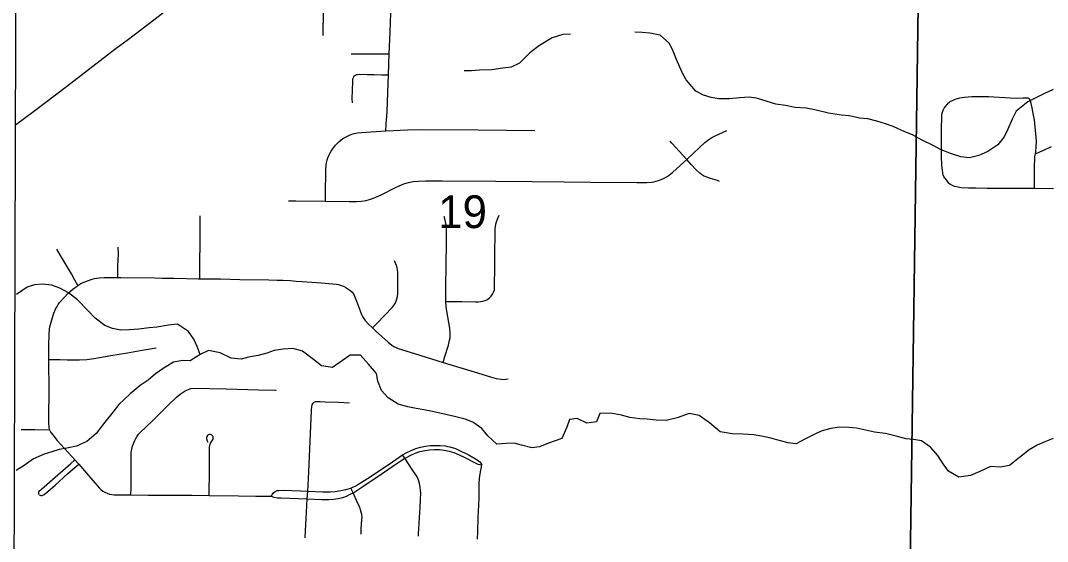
# Model space of a CAD drawing. Extents: x 0 to 34, y 0 to 22.
# Drawn here: x 11.668 to 12.978, y 16.145 to 16.81 of the extents above; entities that cross this region are included whole.
import ezdxf

# ---------------------------------------------------------------- set-up
doc = ezdxf.new("R2010")
doc.units = 0
for name, color, linetype in [('GM_X_City_Street', 7, 'Continuous'), ('GM_X_Minor_River', 7, 'Continuous'), ('GM_X_Section', 7, 'Continuous'), ('GM_X_Section_Text', 7, 'Continuous')]:
    doc.layers.add(name, color=color, linetype=linetype)

msp = doc.modelspace()

# ---------------------------------------------------------------- linework, layer by layer
at = {"layer": 'GM_X_City_Street'}
for points in [[(12.1339, 16.6694), (12.1344, 16.678), (12.1353, 16.6935), (12.1364, 16.7182), (12.1372, 16.741), (12.1382, 16.7679), (12.1392, 16.7954), (12.141, 16.8449), (12.1411, 16.8485), (12.1418, 16.8758), (12.1419, 16.8789), (12.1421, 16.8853)], [(11.6605, 16.6766), (11.6629, 16.6784), (11.6841, 16.6942), (11.7262, 16.7262), (11.7879, 16.7736), (11.8053, 16.7866), (11.8375, 16.8112), (11.8659, 16.8328)], [(12.054, 16.7912), (12.054, 16.8004), (12.0543, 16.814), (12.0543, 16.8211), (12.0543, 16.8253)], [(12.0896, 16.7676), (12.1115, 16.7677), (12.1303, 16.7679), (12.1382, 16.7679)], [(12.0911, 16.7052), (12.091, 16.7113), (12.0911, 16.7204), (12.0915, 16.7327), (12.0918, 16.7357), (12.0928, 16.7386), (12.0935, 16.7397), (12.0949, 16.7407), (12.0962, 16.7413), (12.0978, 16.7416), (12.0996, 16.7417), (12.1101, 16.7414), (12.1187, 16.7413), (12.1283, 16.7411), (12.1372, 16.741)], [(12.8545, 16.7071), (12.856, 16.7079), (12.8578, 16.7088), (12.8606, 16.71), (12.8634, 16.7109), (12.8664, 16.7115), (12.8724, 16.7124), (12.8816, 16.7131), (12.8908, 16.7134), (12.9031, 16.7132), (12.9308, 16.7115), (12.9401, 16.7113), (12.9474, 16.7115), (12.9484, 16.7115), (12.9518, 16.7115), (12.953, 16.7115), (12.954, 16.7112), (12.9547, 16.7106)], [(12.8471, 16.6089), (12.8459, 16.6112), (12.8453, 16.613), (12.8445, 16.6159), (12.8441, 16.619), (12.8436, 16.6252), (12.8431, 16.6376), (12.8428, 16.647), (12.8429, 16.6531), (12.843, 16.6747), (12.8433, 16.6841), (12.8436, 16.6902), (12.8443, 16.6931), (12.8453, 16.6959), (12.8465, 16.6982), (12.8482, 16.7005), (12.85, 16.703), (12.852, 16.7051), (12.8532, 16.7061), (12.8545, 16.7071)], [(12.9617, 16.5961), (12.9617, 16.5989), (12.9616, 16.6104), (12.9616, 16.6241), (12.9621, 16.6335), (12.9623, 16.6367), (12.9629, 16.6401), (12.9633, 16.6429), (12.9639, 16.6491), (12.9641, 16.6553), (12.9637, 16.6616), (12.9626, 16.6741), (12.9615, 16.6834), (12.9606, 16.6896), (12.9589, 16.6988), (12.9575, 16.7045), (12.9566, 16.7071), (12.9561, 16.7084), (12.9553, 16.7098), (12.9547, 16.7106)], [(12.0097, 16.5801), (12.0188, 16.5799), (12.0568, 16.5795), (12.087, 16.5791), (12.0963, 16.5792), (12.1024, 16.5797), (12.1085, 16.5805), (12.1144, 16.5821), (12.1202, 16.5841), (12.1286, 16.5879), (12.1451, 16.5965), (12.1507, 16.5992), (12.1566, 16.6015), (12.1626, 16.6033), (12.1687, 16.6045), (12.175, 16.6052), (12.1843, 16.6056), (12.2061, 16.6057), (12.2743, 16.605), (12.3209, 16.6046), (12.3612, 16.6042), (12.3953, 16.6039), (12.4543, 16.6033), (12.4667, 16.6032), (12.4728, 16.6037), (12.4758, 16.6042), (12.4817, 16.6058), (12.4873, 16.608), (12.49, 16.6094), (12.4927, 16.6109), (12.4952, 16.6126), (12.4999, 16.6165), (12.5137, 16.6289), (12.5178, 16.6328), (12.5341, 16.6481), (12.5411, 16.6543), (12.546, 16.6582), (12.5487, 16.6599), (12.5542, 16.6629), (12.5689, 16.6698)], [(12.0568, 16.5795), (12.0569, 16.5883), (12.0571, 16.6193), (12.0576, 16.6256), (12.0582, 16.6287), (12.0589, 16.6318), (12.0598, 16.6348), (12.061, 16.6377), (12.0623, 16.6406), (12.0639, 16.6434), (12.0656, 16.646), (12.0694, 16.651), (12.0716, 16.6534), (12.0739, 16.6555), (12.0763, 16.6576), (12.0789, 16.6594), (12.0816, 16.661), (12.0873, 16.6638), (12.0902, 16.665), (12.0933, 16.6659), (12.0977, 16.6669), (12.1026, 16.6674), (12.1339, 16.6694), (12.1616, 16.6707), (12.1803, 16.6711), (12.2517, 16.6707), (12.324, 16.67)], [(12.5178, 16.6328), (12.4987, 16.6538), (12.4965, 16.6561)], [(12.9629, 16.6401), (12.9723, 16.6443), (12.9752, 16.6455), (12.9835, 16.6495)], [(12.5597, 16.6047), (12.5569, 16.6058), (12.5481, 16.6087), (12.5422, 16.6107), (12.5394, 16.612), (12.5368, 16.6136), (12.5344, 16.6155), (12.5299, 16.6197), (12.5236, 16.6265), (12.5178, 16.6328)], [(12.8471, 16.6089), (12.8483, 16.6072), (12.8496, 16.6054), (12.8516, 16.6033), (12.8539, 16.6014), (12.8565, 16.5999), (12.8592, 16.5989), (12.8622, 16.5981), (12.8682, 16.5972), (12.8774, 16.5965), (12.8867, 16.5965), (12.9013, 16.5962), (12.9219, 16.5961), (12.958, 16.5962), (12.9617, 16.5961), (12.9859, 16.5958)], [(11.8965, 16.4803), (11.8965, 16.4908), (11.8966, 16.5365), (11.8968, 16.5608)], [(12.2068, 16.3735), (12.2091, 16.3809), (12.2138, 16.3957), (12.2152, 16.4018), (12.2157, 16.4049), (12.2159, 16.408), (12.2159, 16.4111), (12.2154, 16.4173), (12.2116, 16.4388), (12.2109, 16.445), (12.2105, 16.4515), (12.2104, 16.4543), (12.2104, 16.4699), (12.2113, 16.5261), (12.2112, 16.5416), (12.211, 16.5469), (12.2104, 16.5509), (12.209, 16.557), (12.2082, 16.56)], [(12.2105, 16.4515), (12.2174, 16.4514), (12.2306, 16.4512), (12.2484, 16.4509), (12.2516, 16.4509), (12.2546, 16.4511), (12.2577, 16.4517), (12.2607, 16.4526), (12.2634, 16.454), (12.2659, 16.4559), (12.2681, 16.4581), (12.27, 16.4606), (12.2714, 16.4633), (12.2723, 16.4663), (12.2726, 16.4694), (12.2729, 16.4973), (12.273, 16.5129), (12.2733, 16.5377), (12.2735, 16.5439), (12.2738, 16.547), (12.2743, 16.55), (12.2751, 16.553), (12.2772, 16.5588), (12.2785, 16.5617)], [(11.7407, 16.4717), (11.7368, 16.4787), (11.7324, 16.4867), (11.7185, 16.5103), (11.714, 16.5182)], [(11.7916, 16.4819), (11.7919, 16.4903), (11.7918, 16.4964), (11.7924, 16.5116), (11.7922, 16.5207)], [(12.1169, 16.4175), (12.1227, 16.4237), (12.1419, 16.4438), (12.1438, 16.4463), (12.1455, 16.4489), (12.1468, 16.4517), (12.1478, 16.4546), (12.1485, 16.4576), (12.1489, 16.4607), (12.1492, 16.4668), (12.1493, 16.4854), (12.1491, 16.4885), (12.1488, 16.4916), (12.1484, 16.4945), (12.1473, 16.4975), (12.1449, 16.5032)], [(11.7047, 16.2874), (11.704, 16.2911), (11.7037, 16.2955), (11.7037, 16.3054), (11.7039, 16.3363), (11.7038, 16.3772), (11.7038, 16.3947), (11.7039, 16.4096), (11.7044, 16.4158), (11.705, 16.4188), (11.7082, 16.4307), (11.7101, 16.4366), (11.7127, 16.4422), (11.7141, 16.4449), (11.7156, 16.4475), (11.7174, 16.4501), (11.7235, 16.457), (11.7278, 16.4614), (11.7348, 16.4674), (11.7397, 16.4711), (11.7407, 16.4717), (11.7446, 16.4742), (11.7473, 16.4756), (11.753, 16.4779), (11.7589, 16.4798), (11.7619, 16.4805), (11.7681, 16.4815), (11.7742, 16.4818), (11.7865, 16.4819), (11.7916, 16.4819), (11.7956, 16.4819), (11.8388, 16.4815), (11.8481, 16.4813), (11.8636, 16.4812), (11.8946, 16.4804), (11.8965, 16.4803), (11.9226, 16.4801), (11.9474, 16.4796), (11.9846, 16.4788), (11.9951, 16.4787), (11.997, 16.4787), (12.0022, 16.4787)], [(12.0022, 16.4787), (12.0117, 16.4781), (12.0192, 16.4774), (12.0268, 16.4767), (12.0517, 16.475), (12.0703, 16.4734), (12.0735, 16.4729), (12.0766, 16.4719), (12.0798, 16.4707), (12.0828, 16.4692), (12.0852, 16.4677), (12.0878, 16.4658), (12.0902, 16.4636), (12.0923, 16.461), (12.0937, 16.4582), (12.0972, 16.4494), (12.1028, 16.4349), (12.1041, 16.4321), (12.1057, 16.4295), (12.1074, 16.4271), (12.1115, 16.4224), (12.1169, 16.4175), (12.1206, 16.414), (12.1368, 16.3994), (12.1416, 16.3955), (12.1441, 16.3939), (12.1468, 16.3924), (12.1496, 16.3913), (12.1704, 16.3848), (12.2068, 16.3735), (12.224, 16.3682), (12.2509, 16.36), (12.2688, 16.3545), (12.2748, 16.353), (12.2808, 16.3519), (12.2838, 16.3518), (12.2868, 16.3519), (12.2898, 16.3525)], [(11.7038, 16.3772), (11.7178, 16.377), (11.7271, 16.3768), (11.7427, 16.3768), (11.7521, 16.3773), (11.7613, 16.3785), (11.7827, 16.3822), (11.8042, 16.3859), (11.8226, 16.389), (11.8379, 16.3917), (11.8407, 16.3922)], [(11.8085, 16.2042), (11.8086, 16.2126), (11.8088, 16.2249), (11.8087, 16.2404), (11.8088, 16.2558), (11.8089, 16.2589), (11.8094, 16.262), (11.8101, 16.265), (11.811, 16.2679), (11.8134, 16.2737), (11.8148, 16.2764), (11.8163, 16.2791), (11.818, 16.2817), (11.8201, 16.284), (11.8358, 16.2988), (11.8423, 16.3054), (11.8554, 16.3184), (11.8667, 16.329), (11.8712, 16.333), (11.8737, 16.3348), (11.8778, 16.337), (11.8819, 16.339), (11.8848, 16.3401), (11.8884, 16.3404), (11.9298, 16.3395), (11.9713, 16.3386), (11.993, 16.3382), (11.9938, 16.3382)], [(12.0334, 16.1992), (12.0341, 16.209), (12.0346, 16.2166), (12.0354, 16.2335), (12.0382, 16.2926), (12.0391, 16.3115), (12.0395, 16.3181), (12.0396, 16.3189), (12.0398, 16.3195), (12.0401, 16.3202), (12.0409, 16.3212), (12.0417, 16.3222), (12.0428, 16.3229), (12.0441, 16.3234), (12.0458, 16.3236), (12.05, 16.3236), (12.0564, 16.3233), (12.0732, 16.3225), (12.0873, 16.3218)], [(11.6685, 16.2877), (11.6856, 16.2877), (11.7047, 16.2874)], [(11.7047, 16.2874), (11.7064, 16.2839), (11.7087, 16.281), (11.7144, 16.2739), (11.7331, 16.2532), (11.7369, 16.2489), (11.7418, 16.2433), (11.7516, 16.2321), (11.7598, 16.2227), (11.7678, 16.2132), (11.7701, 16.2111), (11.7725, 16.2091), (11.7751, 16.2075), (11.778, 16.2062), (11.7809, 16.2052), (11.784, 16.2046), (11.7871, 16.2043), (11.8044, 16.2042), (11.8085, 16.2042), (11.8305, 16.204), (11.8866, 16.2039), (11.9082, 16.2035), (11.9458, 16.2029), (11.968, 16.2027), (11.9761, 16.2027), (11.9851, 16.2027), (11.9874, 16.2027)], [(11.9082, 16.2035), (11.9083, 16.2091), (11.9087, 16.2306), (11.9087, 16.2492), (11.9088, 16.2585), (11.9089, 16.2646), (11.9092, 16.2676), (11.9096, 16.269), (11.9102, 16.2703), (11.9118, 16.2728), (11.9132, 16.2756), (11.9134, 16.2771), (11.9133, 16.2786), (11.9125, 16.2798), (11.9114, 16.2808), (11.9101, 16.2812), (11.9086, 16.2813), (11.9072, 16.2809), (11.906, 16.2801), (11.9052, 16.2789), (11.9048, 16.2774), (11.9048, 16.2759), (11.9053, 16.2744), (11.9059, 16.2731), (11.9067, 16.2717)], [(11.9874, 16.2027), (11.9904, 16.2066), (11.9925, 16.2084), (11.9949, 16.2096), (11.9973, 16.21), (12.0029, 16.2103), (12.0249, 16.2094), (12.0341, 16.209), (12.0535, 16.2083), (12.0627, 16.2082), (12.0689, 16.2086), (12.0763, 16.2096), (12.0826, 16.2109), (12.0891, 16.2129), (12.0927, 16.2145), (12.0954, 16.2158), (12.0981, 16.2173), (12.1137, 16.2274), (12.1421, 16.2466), (12.1552, 16.2553), (12.1605, 16.2583), (12.1662, 16.261), (12.1721, 16.2633), (12.1781, 16.265), (12.1842, 16.2663), (12.1905, 16.2672), (12.1968, 16.2675), (12.2032, 16.2674), (12.2094, 16.2667), (12.2124, 16.2662), (12.2156, 16.2655), (12.2225, 16.2633), (12.2304, 16.2598), (12.2388, 16.2556), (12.2505, 16.2491), (12.2522, 16.2478), (12.2537, 16.2465), (12.2551, 16.2446), (12.2561, 16.2426)], [(11.9874, 16.2027), (11.991, 16.2011), (11.9953, 16.2005), (11.9999, 16.2004), (12.0334, 16.1992), (12.0516, 16.1985), (12.0609, 16.1984), (12.067, 16.1987), (12.073, 16.1996), (12.0788, 16.201), (12.0836, 16.2025), (12.0875, 16.2046), (12.0919, 16.2069), (12.0929, 16.2074), (12.1032, 16.2141), (12.129, 16.2315), (12.1495, 16.2454), (12.1581, 16.2509), (12.16, 16.2521), (12.1655, 16.2551), (12.1713, 16.2576), (12.1772, 16.2595), (12.1834, 16.2609), (12.1896, 16.2618), (12.1958, 16.2622), (12.2021, 16.262), (12.2083, 16.2613), (12.2145, 16.26), (12.2205, 16.2583), (12.2264, 16.2559), (12.2347, 16.2518), (12.2468, 16.2456), (12.2493, 16.2444), (12.2514, 16.2435), (12.2536, 16.2429), (12.2561, 16.2426)], [(12.1754, 16.1515), (12.1756, 16.1546), (12.1776, 16.1883), (12.1784, 16.2067), (12.1782, 16.2097), (12.1778, 16.2139), (12.1768, 16.2187), (12.176, 16.2216), (12.175, 16.2244), (12.1737, 16.2271), (12.1722, 16.2297), (12.1675, 16.2368), (12.1581, 16.2509), (12.1568, 16.2528), (12.1552, 16.2553)], [(11.6915, 16.2042), (11.6909, 16.2051), (11.6907, 16.206), (11.6907, 16.207), (11.6909, 16.208), (11.692, 16.2096), (11.6941, 16.2117), (11.7151, 16.2298), (11.7313, 16.244), (11.7369, 16.2489)], [(11.6915, 16.2042), (11.6924, 16.2037), (11.6933, 16.2034), (11.6942, 16.2034), (11.6952, 16.2035), (11.6976, 16.2048), (11.7024, 16.2084), (11.7116, 16.2165), (11.7276, 16.2311), (11.7368, 16.239), (11.7418, 16.2433)], [(12.2508, 16.1478), (12.2514, 16.1571), (12.2518, 16.1756), (12.2525, 16.1911), (12.2527, 16.2004), (12.253, 16.2189), (12.2533, 16.2251), (12.254, 16.2312), (12.2561, 16.2426)], [(12.1023, 16.1541), (12.1021, 16.1571), (12.1021, 16.1602), (12.1033, 16.1727), (12.1034, 16.1759), (12.1031, 16.1791), (12.1025, 16.1822), (12.1016, 16.1853), (12.1004, 16.1883), (12.0978, 16.194), (12.0919, 16.2069), (12.0907, 16.2094), (12.0891, 16.2129)], [(12.0308, 16.1494), (12.0314, 16.1585), (12.032, 16.1736), (12.0334, 16.1992)]]:
    msp.add_lwpolyline(points, dxfattribs=at)
at = {"layer": 'GM_X_Minor_River'}
for points in [[(12.3693, 16.7931), (12.3598, 16.7924), (12.3461, 16.7882), (12.3298, 16.7784), (12.3176, 16.769), (12.3042, 16.7557), (12.2936, 16.7508), (12.2833, 16.7493), (12.2689, 16.7475), (12.2533, 16.7468), (12.243, 16.746), (12.2336, 16.7461)], [(12.5723, 16.7103), (12.5586, 16.7103), (12.5491, 16.7119), (12.5393, 16.715), (12.5294, 16.7203), (12.5173, 16.7344), (12.512, 16.744), (12.5048, 16.7607), (12.5007, 16.7714), (12.4958, 16.7809), (12.484, 16.7916), (12.4707, 16.7943), (12.4609, 16.7951), (12.4514, 16.7955)], [(12.9853, 16.7222), (12.9735, 16.7165), (12.9633, 16.7116), (12.953, 16.7063), (12.9381, 16.6946), (12.9332, 16.6843), (12.9278, 16.6714), (12.9228, 16.6616), (12.9148, 16.6513), (12.9023, 16.643), (12.8905, 16.6378), (12.8787, 16.6351), (12.8677, 16.6363), (12.8559, 16.6398), (12.8426, 16.6451), (12.8324, 16.6505), (12.8176, 16.6581), (12.8058, 16.6643), (12.796, 16.6681), (12.7812, 16.675), (12.7717, 16.6784), (12.7603, 16.6819), (12.7489, 16.6846), (12.7383, 16.6858), (12.725, 16.6885), (12.7155, 16.6893), (12.6988, 16.692), (12.6813, 16.6962), (12.6703, 16.6982), (12.6562, 16.6994), (12.6437, 16.7017), (12.6316, 16.7036), (12.619, 16.7075), (12.6069, 16.7113), (12.5974, 16.7125), (12.5856, 16.7114), (12.5723, 16.7103)], [(11.8967, 16.3836), (11.8929, 16.3938), (11.8888, 16.4033), (11.882, 16.4129), (11.8679, 16.4224), (11.8562, 16.4209), (11.8417, 16.4187), (11.8318, 16.4176), (11.8185, 16.4161), (11.8068, 16.415), (11.7954, 16.4147), (11.7851, 16.4166), (11.7752, 16.4208), (11.7627, 16.43), (11.754, 16.4395), (11.7404, 16.4536), (11.7286, 16.4624), (11.7176, 16.4682), (11.7074, 16.472), (11.6952, 16.4736), (11.6854, 16.4728), (11.6759, 16.4698), (11.6625, 16.4604)], [(12.1495, 16.32), (12.1366, 16.328), (12.1283, 16.3375), (12.1234, 16.3493), (12.1219, 16.3592), (12.1117, 16.3714), (12.1015, 16.3828), (12.0882, 16.3829), (12.0786, 16.3761), (12.0657, 16.367), (12.0517, 16.369), (12.0414, 16.377), (12.0274, 16.388), (12.0149, 16.3911), (12.0027, 16.3904), (11.9913, 16.3885), (11.9818, 16.3855), (11.9708, 16.3822), (11.9586, 16.3803), (11.9491, 16.3777), (11.9362, 16.3789), (11.9225, 16.3857), (11.9073, 16.3888), (11.8967, 16.3836), (11.8841, 16.3756), (11.8743, 16.376), (11.8629, 16.3738), (11.8507, 16.3666), (11.84, 16.359), (11.8305, 16.3507), (11.8202, 16.3439), (11.8073, 16.3333), (11.7932, 16.3197), (11.7856, 16.3102), (11.7753, 16.297), (11.7642, 16.2825), (11.752, 16.2723), (11.7391, 16.2663), (11.7265, 16.2641), (11.717, 16.2622), (11.7075, 16.2592), (11.6977, 16.2562), (11.6843, 16.2501), (11.6722, 16.2418), (11.6619, 16.2354)], [(12.9856, 16.2764), (12.9749, 16.2719), (12.965, 16.2677), (12.9547, 16.2617), (12.9426, 16.2518), (12.9296, 16.2416), (12.9178, 16.2394), (12.9057, 16.2406), (12.892, 16.2342), (12.8798, 16.2289), (12.865, 16.2267), (12.8517, 16.2343), (12.8449, 16.2438), (12.8381, 16.2545), (12.829, 16.2652), (12.8176, 16.2732), (12.8074, 16.2751), (12.7979, 16.2759), (12.785, 16.2794), (12.7717, 16.2828), (12.7573, 16.2844), (12.7459, 16.2871), (12.7345, 16.2894), (12.725, 16.2902), (12.7124, 16.2907), (12.7018, 16.2892), (12.6896, 16.2858), (12.6797, 16.2809), (12.6687, 16.2752), (12.6573, 16.2696), (12.6474, 16.2707), (12.6376, 16.2731), (12.625, 16.2765), (12.6133, 16.2792), (12.6034, 16.2808), (12.5897, 16.2816), (12.576, 16.282), (12.5605, 16.2847), (12.5468, 16.2962), (12.5336, 16.3057), (12.521, 16.3084), (12.5054, 16.3028), (12.4917, 16.2994), (12.4788, 16.2998), (12.4674, 16.301), (12.4579, 16.3014), (12.445, 16.303), (12.4344, 16.3061), (12.4207, 16.3088), (12.4071, 16.3081), (12.4028, 16.2974), (12.3903, 16.296), (12.3778, 16.3017), (12.3683, 16.3006), (12.3648, 16.2907), (12.3583, 16.2763), (12.3412, 16.2703), (12.3298, 16.2658), (12.3203, 16.2643), (12.307, 16.2677), (12.2975, 16.2701), (12.2873, 16.2697), (12.2755, 16.269), (12.2641, 16.2797), (12.2562, 16.2892), (12.2448, 16.2972), (12.2349, 16.3011), (12.2213, 16.3045), (12.1932, 16.3107), (12.1822, 16.313), (12.1727, 16.3146), (12.1617, 16.3169), (12.1495, 16.32)]]:
    msp.add_lwpolyline(points, dxfattribs=at)
at = {"layer": 'GM_X_Section'}
for points in [[(11.6623, 17.0784), (12.8167, 17.0672), (12.8025, 16.0848), (11.6595, 16.0824)], [(12.8167, 17.0672), (13.8241, 17.0583), (13.8099, 16.0475), (12.8025, 16.0848)]]:
    msp.add_lwpolyline(points, close=True, dxfattribs=at)

# ---------------------------------------------------------------- texts
at = {"layer": 'GM_X_Section_Text'}
msp.add_text('19', height=0.04186, rotation=0, dxfattribs=at).set_placement((12.2006, 16.5451))

doc.saveas('drawing.dxf')
